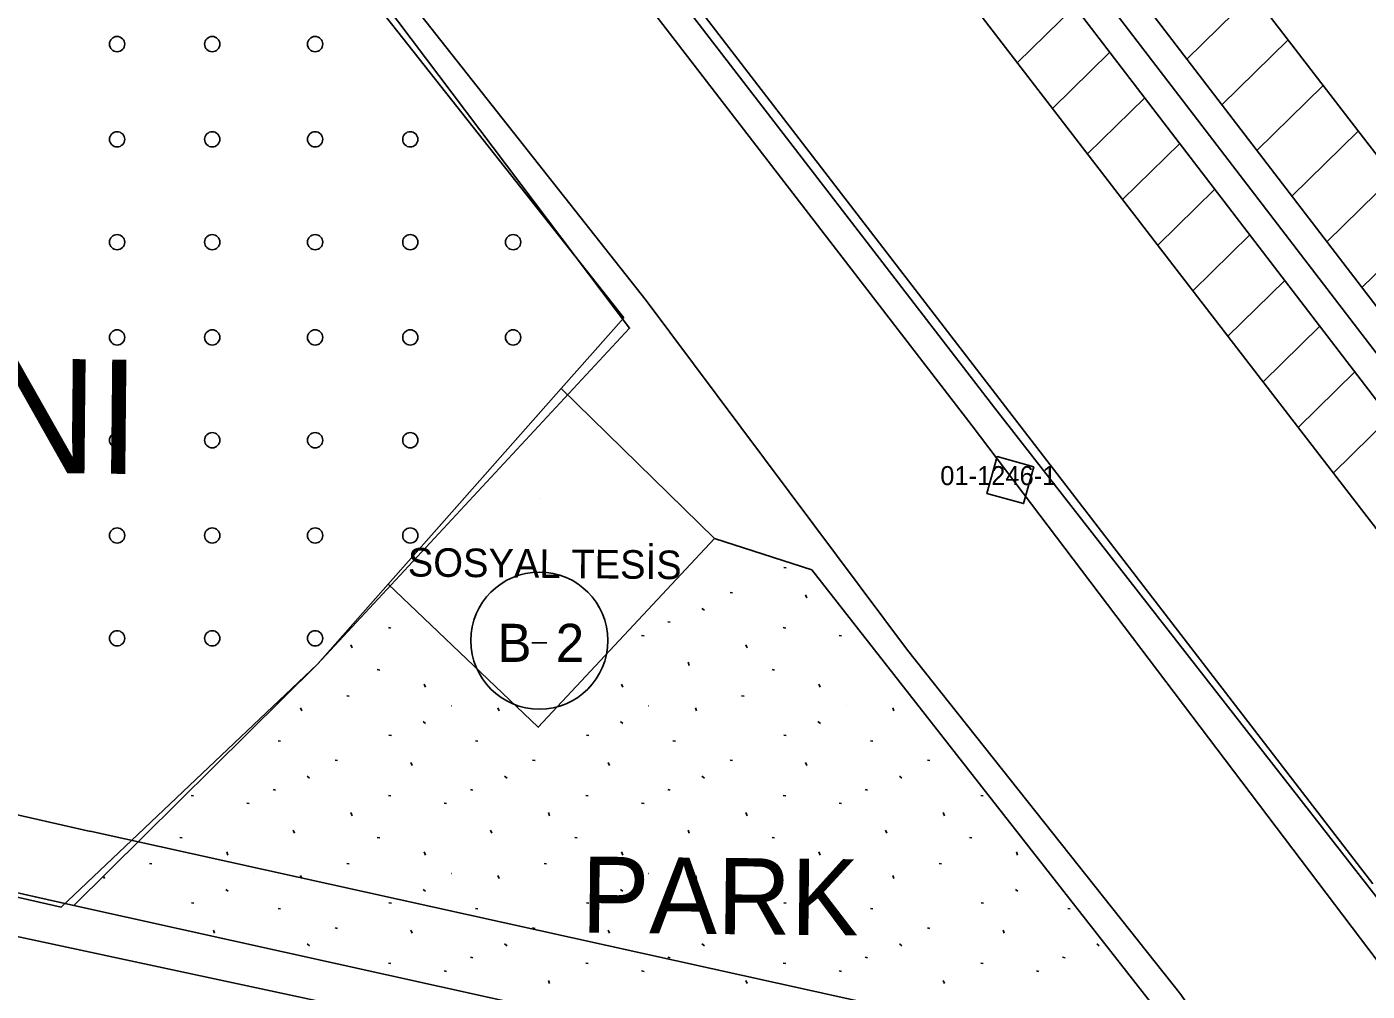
# Model space of a CAD drawing. Extents: x 413946 to 415528, y 4453939 to 4454944.
# Drawn here: x 414666.5 to 414736.9, y 4454500.5 to 4454551.1 of the extents above; entities that cross this region are included whole.
import ezdxf

# ---------------------------------------------------------------- set-up
doc = ezdxf.new("R2010")
doc.units = 0
for name, color, linetype in [('0_KADASTRO', 7, 'Continuous'), ('1_DÜZENLEME', 7, 'Continuous'), ('1_PLAN_DEĞİŞİKLİĞİ_ONAMA_SINIRI', 7, 'Continuous'), ('Level 29', 7, 'Continuous'), ('Level 33', 7, 'Continuous'), ('Level 41', 7, 'Continuous'), ('Level 43', 7, 'Continuous'), ('Level 45', 7, 'Continuous'), ('Level 53', 7, 'Continuous'), ('Level 54', 7, 'Continuous'), ('Level 62', 7, 'Continuous'), ('SEMBOL', 7, 'Continuous'), ('SNR_FONKSIYON', 7, 'Continuous')]:
    doc.layers.add(name, color=color, linetype=linetype)

msp = doc.modelspace()

# ---------------------------------------------------------------- linework, layer by layer
at = {"layer": '0_KADASTRO'}
for points in [[(414570.422, 4454546.844), (414622.707, 4454551.732), (414635.347, 4454563.829), (414640.624, 4454568.879), (414650.971, 4454571.025), (414652.698, 4454572.342), (414663.8, 4454580.81), (414698.165, 4454535.291), (414681.78, 4454517.65), (414668.319, 4454504.899), (414592.556, 4454522.128), (414579.027, 4454535.036)], [(414719.401, 4454528.011), (414718.863, 4454526.084), (414716.937, 4454526.622), (414717.475, 4454528.549)]]:
    msp.add_lwpolyline(points, close=True, dxfattribs=at)
at = {"layer": '1_DÜZENLEME'}
msp.add_line((414643.519, 4454508.146), (414728.373, 4454490.027), dxfattribs=at)
at = {"layer": '1_PLAN_DEĞİŞİKLİĞİ_ONAMA_SINIRI'}
for p, q in [((414631.154, 4454517.59), (414669.855, 4454508.876)), ((414669.838, 4454508.879), (414720.236, 4454497.755))]:
    msp.add_line(p, q, dxfattribs=at)
at = {"layer": 'Level 29'}
for p, q in [((414674.836, 4454564.988), (414697.858, 4454535.841)), ((414697.858, 4454535.841), (414694.578, 4454532.13)), ((414694.578, 4454532.13), (414702.635, 4454524.252)), ((414702.635, 4454524.252), (414707.735, 4454522.614)), ((414707.735, 4454522.614), (414725.919, 4454499.424)), ((414668.976, 4454504.974), (414622.532, 4454515.431)), ((414719.373, 4454493.849), (414668.976, 4454504.974))]:
    msp.add_line(p, q, dxfattribs=at)
at = {"layer": 'Level 41'}
for p, q in [((414706.267, 4454522.737), (414706.393, 4454522.712)), ((414706.267, 4454522.737), (414706.393, 4454522.712)), ((414703.446, 4454521.418), (414703.572, 4454521.394)), ((414703.446, 4454521.418), (414703.572, 4454521.394)), ((414707.48, 4454521.139), (414707.415, 4454521.301)), ((414707.48, 4454521.139), (414707.415, 4454521.301)), ((414701.971, 4454520.58), (414702.099, 4454520.481)), ((414701.971, 4454520.58), (414702.099, 4454520.481)), ((414685.504, 4454519.571), (414685.63, 4454519.547)), ((414685.504, 4454519.571), (414685.63, 4454519.547)), ((414700.177, 4454519.875), (414700.303, 4454519.851)), ((414700.177, 4454519.875), (414700.303, 4454519.851)), ((414706.24, 4454519.571), (414706.366, 4454519.547)), ((414706.24, 4454519.571), (414706.366, 4454519.547)), ((414698.801, 4454519.161), (414698.927, 4454519.136)), ((414698.801, 4454519.161), (414698.927, 4454519.136)), ((414709.169, 4454519.161), (414709.295, 4454519.136)), ((414709.169, 4454519.161), (414709.295, 4454519.136)), ((414683.601, 4454518.502), (414683.535, 4454518.664)), ((414683.601, 4454518.502), (414683.535, 4454518.664)), ((414704.337, 4454518.502), (414704.271, 4454518.664)), ((414704.337, 4454518.502), (414704.271, 4454518.664)), ((414701.305, 4454517.587), (414701.24, 4454517.75)), ((414701.305, 4454517.587), (414701.24, 4454517.75)), ((414711.673, 4454517.587), (414711.669, 4454517.597)), ((414711.673, 4454517.587), (414711.669, 4454517.597)), ((414684.919, 4454517.366), (414685.046, 4454517.343)), ((414684.919, 4454517.366), (414685.046, 4454517.343)), ((414705.655, 4454517.366), (414705.782, 4454517.343)), ((414705.655, 4454517.366), (414705.782, 4454517.343)), ((414683.316, 4454515.999), (414683.442, 4454515.975)), ((414683.316, 4454515.999), (414683.442, 4454515.975)), ((414687.442, 4454516.438), (414687.378, 4454516.599)), ((414687.442, 4454516.438), (414687.378, 4454516.599)), ((414697.81, 4454516.438), (414697.746, 4454516.599)), ((414697.81, 4454516.438), (414697.746, 4454516.599)), ((414704.052, 4454515.999), (414704.178, 4454515.975)), ((414704.052, 4454515.999), (414704.178, 4454515.975)), ((414708.178, 4454516.438), (414708.114, 4454516.599)), ((414708.178, 4454516.438), (414708.114, 4454516.599)), ((414680.951, 4454515.204), (414680.886, 4454515.367)), ((414680.951, 4454515.204), (414680.886, 4454515.367)), ((414688.799, 4454515.474), (414688.808, 4454515.472)), ((414688.799, 4454515.474), (414688.808, 4454515.472)), ((414691.319, 4454515.204), (414691.254, 4454515.367)), ((414691.319, 4454515.204), (414691.254, 4454515.367)), ((414699.167, 4454515.474), (414699.176, 4454515.472)), ((414699.167, 4454515.474), (414699.176, 4454515.472)), ((414701.687, 4454515.204), (414701.622, 4454515.367)), ((414701.687, 4454515.204), (414701.622, 4454515.367)), ((414709.535, 4454515.474), (414709.544, 4454515.472)), ((414709.535, 4454515.474), (414709.544, 4454515.472)), ((414712.055, 4454515.204), (414711.99, 4454515.367)), ((414712.055, 4454515.204), (414711.99, 4454515.367)), ((414687.324, 4454514.635), (414687.452, 4454514.537)), ((414687.324, 4454514.635), (414687.452, 4454514.537)), ((414697.692, 4454514.635), (414697.82, 4454514.537)), ((414697.692, 4454514.635), (414697.82, 4454514.537)), ((414708.06, 4454514.635), (414708.188, 4454514.537)), ((414708.06, 4454514.635), (414708.188, 4454514.537)), ((414685.531, 4454513.931), (414685.657, 4454513.906)), ((414685.531, 4454513.931), (414685.657, 4454513.906)), ((414695.899, 4454513.931), (414696.025, 4454513.906)), ((414695.899, 4454513.931), (414696.025, 4454513.906)), ((414706.267, 4454513.931), (414706.393, 4454513.906)), ((414706.267, 4454513.931), (414706.393, 4454513.906)), ((414679.711, 4454513.636), (414679.837, 4454513.613)), ((414679.711, 4454513.636), (414679.837, 4454513.613)), ((414690.079, 4454513.636), (414690.205, 4454513.613)), ((414690.079, 4454513.636), (414690.205, 4454513.613)), ((414700.447, 4454513.636), (414700.573, 4454513.613)), ((414700.447, 4454513.636), (414700.573, 4454513.613)), ((414710.815, 4454513.636), (414710.941, 4454513.613)), ((414710.815, 4454513.636), (414710.941, 4454513.613)), ((414682.71, 4454512.612), (414682.836, 4454512.588)), ((414682.71, 4454512.612), (414682.836, 4454512.588)), ((414686.744, 4454512.333), (414686.679, 4454512.495)), ((414686.744, 4454512.333), (414686.679, 4454512.495)), ((414693.078, 4454512.612), (414693.204, 4454512.588)), ((414693.078, 4454512.612), (414693.204, 4454512.588)), ((414697.112, 4454512.333), (414697.047, 4454512.495)), ((414697.112, 4454512.333), (414697.047, 4454512.495)), ((414703.446, 4454512.612), (414703.572, 4454512.588)), ((414703.446, 4454512.612), (414703.572, 4454512.588)), ((414707.48, 4454512.333), (414707.415, 4454512.495)), ((414707.48, 4454512.333), (414707.415, 4454512.495)), ((414713.814, 4454512.612), (414713.94, 4454512.588)), ((414713.814, 4454512.612), (414713.94, 4454512.588)), ((414681.235, 4454511.774), (414681.363, 4454511.675)), ((414681.235, 4454511.774), (414681.363, 4454511.675)), ((414691.603, 4454511.774), (414691.731, 4454511.675)), ((414691.603, 4454511.774), (414691.731, 4454511.675)), ((414701.971, 4454511.774), (414702.099, 4454511.675)), ((414701.971, 4454511.774), (414702.099, 4454511.675)), ((414712.339, 4454511.774), (414712.467, 4454511.675)), ((414712.339, 4454511.774), (414712.467, 4454511.675)), ((414679.441, 4454511.069), (414679.567, 4454511.045)), ((414679.441, 4454511.069), (414679.567, 4454511.045)), ((414689.809, 4454511.069), (414689.935, 4454511.045)), ((414689.809, 4454511.069), (414689.935, 4454511.045)), ((414700.177, 4454511.069), (414700.303, 4454511.045)), ((414700.177, 4454511.069), (414700.303, 4454511.045)), ((414710.545, 4454511.069), (414710.671, 4454511.045)), ((414710.545, 4454511.069), (414710.671, 4454511.045)), ((414675.136, 4454510.765), (414675.262, 4454510.741)), ((414675.136, 4454510.765), (414675.262, 4454510.741)), ((414678.065, 4454510.355), (414678.191, 4454510.33)), ((414678.065, 4454510.355), (414678.191, 4454510.33)), ((414685.504, 4454510.765), (414685.63, 4454510.741)), ((414685.504, 4454510.765), (414685.63, 4454510.741)), ((414688.433, 4454510.355), (414688.559, 4454510.33)), ((414688.433, 4454510.355), (414688.559, 4454510.33)), ((414695.872, 4454510.765), (414695.998, 4454510.741)), ((414695.872, 4454510.765), (414695.998, 4454510.741)), ((414698.801, 4454510.355), (414698.927, 4454510.33)), ((414698.801, 4454510.355), (414698.927, 4454510.33)), ((414706.24, 4454510.765), (414706.366, 4454510.741)), ((414706.24, 4454510.765), (414706.366, 4454510.741)), ((414709.169, 4454510.355), (414709.295, 4454510.33)), ((414709.169, 4454510.355), (414709.295, 4454510.33)), ((414716.608, 4454510.765), (414716.734, 4454510.741)), ((414716.608, 4454510.765), (414716.734, 4454510.741)), ((414683.601, 4454509.696), (414683.535, 4454509.858)), ((414683.601, 4454509.696), (414683.535, 4454509.858)), ((414693.969, 4454509.696), (414693.903, 4454509.858)), ((414693.969, 4454509.696), (414693.903, 4454509.858)), ((414704.337, 4454509.696), (414704.271, 4454509.858)), ((414704.337, 4454509.696), (414704.271, 4454509.858)), ((414714.705, 4454509.696), (414714.639, 4454509.858)), ((414714.705, 4454509.696), (414714.639, 4454509.858)), ((414680.569, 4454508.781), (414680.504, 4454508.944)), ((414680.569, 4454508.781), (414680.504, 4454508.944)), ((414690.937, 4454508.781), (414690.872, 4454508.944)), ((414690.937, 4454508.781), (414690.872, 4454508.944)), ((414701.305, 4454508.781), (414701.24, 4454508.944)), ((414701.305, 4454508.781), (414701.24, 4454508.944)), ((414711.673, 4454508.781), (414711.608, 4454508.944)), ((414711.673, 4454508.781), (414711.608, 4454508.944)), ((414674.551, 4454508.56), (414674.678, 4454508.537)), ((414674.551, 4454508.56), (414674.678, 4454508.537)), ((414684.919, 4454508.56), (414685.046, 4454508.537)), ((414684.919, 4454508.56), (414685.046, 4454508.537)), ((414695.287, 4454508.56), (414695.414, 4454508.537)), ((414695.287, 4454508.56), (414695.414, 4454508.537)), ((414705.655, 4454508.56), (414705.782, 4454508.537)), ((414705.655, 4454508.56), (414705.782, 4454508.537)), ((414716.023, 4454508.56), (414716.15, 4454508.537)), ((414716.023, 4454508.56), (414716.15, 4454508.537)), ((414677.074, 4454507.632), (414677.01, 4454507.793)), ((414677.074, 4454507.632), (414677.01, 4454507.793)), ((414687.442, 4454507.632), (414687.378, 4454507.793)), ((414687.442, 4454507.632), (414687.378, 4454507.793)), ((414697.81, 4454507.632), (414697.746, 4454507.793)), ((414697.81, 4454507.632), (414697.746, 4454507.793)), ((414708.178, 4454507.632), (414708.114, 4454507.793)), ((414708.178, 4454507.632), (414708.114, 4454507.793)), ((414718.546, 4454507.632), (414718.482, 4454507.793)), ((414718.546, 4454507.632), (414718.482, 4454507.793)), ((414672.948, 4454507.193), (414673.074, 4454507.169)), ((414672.948, 4454507.193), (414673.074, 4454507.169)), ((414683.316, 4454507.193), (414683.442, 4454507.169)), ((414683.316, 4454507.193), (414683.442, 4454507.169)), ((414693.684, 4454507.193), (414693.81, 4454507.169)), ((414693.684, 4454507.193), (414693.81, 4454507.169)), ((414704.052, 4454507.193), (414704.178, 4454507.169)), ((414704.052, 4454507.193), (414704.178, 4454507.169)), ((414714.42, 4454507.193), (414714.546, 4454507.169)), ((414714.42, 4454507.193), (414714.546, 4454507.169)), ((414670.583, 4454506.398), (414670.535, 4454506.517)), ((414670.583, 4454506.398), (414670.535, 4454506.517)), ((414678.431, 4454506.668), (414678.44, 4454506.666)), ((414678.431, 4454506.668), (414678.44, 4454506.666)), ((414680.951, 4454506.398), (414680.886, 4454506.561)), ((414680.951, 4454506.398), (414680.886, 4454506.561)), ((414688.799, 4454506.668), (414688.808, 4454506.666)), ((414688.799, 4454506.668), (414688.808, 4454506.666)), ((414691.319, 4454506.398), (414691.254, 4454506.561)), ((414691.319, 4454506.398), (414691.254, 4454506.561)), ((414699.167, 4454506.668), (414699.176, 4454506.666)), ((414699.167, 4454506.668), (414699.176, 4454506.666)), ((414701.687, 4454506.398), (414701.622, 4454506.561)), ((414701.687, 4454506.398), (414701.622, 4454506.561)), ((414709.535, 4454506.668), (414709.544, 4454506.666)), ((414709.535, 4454506.668), (414709.544, 4454506.666)), ((414712.055, 4454506.398), (414711.99, 4454506.561)), ((414712.055, 4454506.398), (414711.99, 4454506.561)), ((414719.903, 4454506.668), (414719.912, 4454506.666)), ((414719.903, 4454506.668), (414719.912, 4454506.666)), ((414676.956, 4454505.829), (414677.084, 4454505.731)), ((414676.956, 4454505.829), (414677.084, 4454505.731)), ((414687.324, 4454505.829), (414687.452, 4454505.731)), ((414687.324, 4454505.829), (414687.452, 4454505.731)), ((414697.692, 4454505.829), (414697.82, 4454505.731)), ((414697.692, 4454505.829), (414697.82, 4454505.731)), ((414708.06, 4454505.829), (414708.188, 4454505.731)), ((414708.06, 4454505.829), (414708.188, 4454505.731)), ((414718.428, 4454505.829), (414718.556, 4454505.731)), ((414718.428, 4454505.829), (414718.556, 4454505.731)), ((414675.163, 4454505.125), (414675.289, 4454505.1)), ((414675.163, 4454505.125), (414675.289, 4454505.1)), ((414679.711, 4454504.83), (414679.837, 4454504.807)), ((414679.711, 4454504.83), (414679.837, 4454504.807)), ((414685.531, 4454505.125), (414685.657, 4454505.1)), ((414685.531, 4454505.125), (414685.657, 4454505.1)), ((414690.079, 4454504.83), (414690.205, 4454504.807)), ((414690.079, 4454504.83), (414690.205, 4454504.807)), ((414695.899, 4454505.125), (414696.025, 4454505.1)), ((414695.899, 4454505.125), (414696.025, 4454505.1)), ((414700.447, 4454504.83), (414700.573, 4454504.807)), ((414700.447, 4454504.83), (414700.573, 4454504.807)), ((414706.267, 4454505.125), (414706.393, 4454505.1)), ((414706.267, 4454505.125), (414706.393, 4454505.1)), ((414710.815, 4454504.83), (414710.941, 4454504.807)), ((414710.815, 4454504.83), (414710.941, 4454504.807)), ((414716.635, 4454505.125), (414716.761, 4454505.1)), ((414716.635, 4454505.125), (414716.761, 4454505.1)), ((414721.183, 4454504.83), (414721.309, 4454504.807)), ((414721.183, 4454504.83), (414721.309, 4454504.807)), ((414676.376, 4454503.527), (414676.311, 4454503.689)), ((414676.376, 4454503.527), (414676.311, 4454503.689)), ((414682.71, 4454503.806), (414682.836, 4454503.782)), ((414682.71, 4454503.806), (414682.836, 4454503.782)), ((414686.744, 4454503.527), (414686.679, 4454503.689)), ((414686.744, 4454503.527), (414686.679, 4454503.689)), ((414693.078, 4454503.806), (414693.204, 4454503.782)), ((414693.078, 4454503.806), (414693.204, 4454503.782)), ((414697.112, 4454503.527), (414697.047, 4454503.689)), ((414697.112, 4454503.527), (414697.047, 4454503.689)), ((414703.446, 4454503.806), (414703.572, 4454503.782)), ((414703.446, 4454503.806), (414703.572, 4454503.782)), ((414707.48, 4454503.527), (414707.415, 4454503.689)), ((414707.48, 4454503.527), (414707.415, 4454503.689)), ((414713.814, 4454503.806), (414713.94, 4454503.782)), ((414713.814, 4454503.806), (414713.94, 4454503.782)), ((414717.848, 4454503.527), (414717.783, 4454503.689)), ((414717.848, 4454503.527), (414717.783, 4454503.689)), ((414681.235, 4454502.968), (414681.363, 4454502.869)), ((414681.235, 4454502.968), (414681.363, 4454502.869)), ((414691.603, 4454502.968), (414691.731, 4454502.869)), ((414691.603, 4454502.968), (414691.731, 4454502.869)), ((414701.971, 4454502.968), (414702.099, 4454502.869)), ((414701.971, 4454502.968), (414702.099, 4454502.869)), ((414712.339, 4454502.968), (414712.467, 4454502.869)), ((414712.339, 4454502.968), (414712.467, 4454502.869)), ((414722.707, 4454502.968), (414722.835, 4454502.869)), ((414722.707, 4454502.968), (414722.835, 4454502.869)), ((414685.504, 4454501.959), (414685.63, 4454501.935)), ((414685.504, 4454501.959), (414685.63, 4454501.935)), ((414689.809, 4454502.263), (414689.935, 4454502.239)), ((414689.809, 4454502.263), (414689.935, 4454502.239)), ((414695.872, 4454501.959), (414695.998, 4454501.935)), ((414695.872, 4454501.959), (414695.998, 4454501.935)), ((414700.177, 4454502.263), (414700.303, 4454502.239)), ((414700.177, 4454502.263), (414700.303, 4454502.239)), ((414706.24, 4454501.959), (414706.366, 4454501.935)), ((414706.24, 4454501.959), (414706.366, 4454501.935)), ((414710.545, 4454502.263), (414710.671, 4454502.239)), ((414710.545, 4454502.263), (414710.671, 4454502.239)), ((414716.608, 4454501.959), (414716.734, 4454501.935)), ((414716.608, 4454501.959), (414716.734, 4454501.935)), ((414720.913, 4454502.263), (414721.039, 4454502.239)), ((414720.913, 4454502.263), (414721.039, 4454502.239)), ((414688.433, 4454501.549), (414688.559, 4454501.524)), ((414688.433, 4454501.549), (414688.559, 4454501.524)), ((414698.801, 4454501.549), (414698.927, 4454501.524)), ((414698.801, 4454501.549), (414698.927, 4454501.524)), ((414709.169, 4454501.549), (414709.295, 4454501.524)), ((414709.169, 4454501.549), (414709.295, 4454501.524)), ((414719.537, 4454501.549), (414719.663, 4454501.524)), ((414719.537, 4454501.549), (414719.663, 4454501.524)), ((414693.969, 4454500.89), (414693.903, 4454501.052)), ((414693.969, 4454500.89), (414693.903, 4454501.052)), ((414704.337, 4454500.89), (414704.271, 4454501.052)), ((414704.337, 4454500.89), (414704.271, 4454501.052)), ((414714.705, 4454500.89), (414714.639, 4454501.052)), ((414714.705, 4454500.89), (414714.639, 4454501.052))]:
    msp.add_line(p, q, dxfattribs=at)
at = {"layer": 'Level 43'}
for centre in [(414671.251, 4454550.209), (414676.251, 4454550.209), (414681.651, 4454550.209), (414671.251, 4454545.209), (414676.251, 4454545.209), (414681.651, 4454545.209), (414686.651, 4454545.209), (414671.251, 4454539.809), (414676.251, 4454539.809), (414681.651, 4454539.809), (414686.651, 4454539.809), (414692.051, 4454539.809), (414671.251, 4454534.809), (414676.251, 4454534.809), (414681.651, 4454534.809), (414686.651, 4454534.809), (414692.051, 4454534.809), (414671.251, 4454529.409), (414676.251, 4454529.409), (414681.651, 4454529.409), (414686.651, 4454529.409), (414671.251, 4454524.409), (414676.251, 4454524.409), (414681.651, 4454524.409), (414686.651, 4454524.409), (414671.251, 4454519.009), (414676.251, 4454519.009), (414681.651, 4454519.009)]:
    msp.add_circle(centre, 0.4, dxfattribs=at)
at = {"layer": 'Level 45'}
msp.add_lwpolyline([(414685.493, 4454521.851), (414693.374, 4454514.343), (414702.635, 4454524.252), (414694.578, 4454532.13), (414688.566, 4454525.328)], close=True, dxfattribs=at)
at = {"layer": 'Level 53'}
for p, q in [((414513.19, 4454835.46), (414736.41, 4454545.68)), ((414503.68, 4454828.13), (414726.88, 4454538.39)), ((414727.439, 4454549.425), (414730.905, 4454552.826)), ((414718.53, 4454549.229), (414721.544, 4454552.182)), ((414720.374, 4454546.835), (414723.383, 4454549.783)), ((414729.278, 4454547.027), (414732.749, 4454550.433)), ((414731.117, 4454544.629), (414734.592, 4454548.04)), ((414722.218, 4454544.442), (414725.222, 4454547.385)), ((414732.957, 4454542.23), (414736.437, 4454545.645)), ((414736.41, 4454545.68), (414848.11, 4454400.67)), ((414724.062, 4454542.048), (414727.061, 4454544.987)), ((414734.795, 4454539.832), (414738.28, 4454543.252)), ((414725.906, 4454539.655), (414728.9, 4454542.589)), ((414736.634, 4454537.434), (414740.124, 4454540.858)), ((414727.749, 4454537.261), (414730.74, 4454540.191)), ((414726.88, 4454538.39), (414838.6, 4454393.35)), ((414729.593, 4454534.868), (414732.578, 4454537.793)), ((414731.437, 4454532.474), (414734.417, 4454535.395)), ((414733.28, 4454530.081), (414736.256, 4454532.997)), ((414735.124, 4454527.687), (414738.095, 4454530.599))]:
    msp.add_line(p, q, dxfattribs=at)
for points in [[(414423.974, 4454943.957), (414424.74, 4454942.963), (414572.056, 4454750.765), (414639.335, 4454663.459), (414685.251, 4454604.438), (414748.178, 4454522.381), (414789.332, 4454468.628), (414859.787, 4454378.078), (414913.215, 4454308.551), (414942.988, 4454270.03)], [(414421.521, 4454942.223), (414422.362, 4454941.133), (414569.678, 4454748.937), (414636.963, 4454661.623), (414682.877, 4454602.604), (414745.796, 4454520.557), (414786.956, 4454466.794), (414857.413, 4454376.242), (414910.839, 4454306.721), (414940.611, 4454268.199)], [(414423.778, 4454941.752), (414570.867, 4454749.851), (414638.149, 4454662.541), (414684.064, 4454603.521), (414746.987, 4454521.469), (414788.144, 4454467.711), (414858.6, 4454377.16), (414912.027, 4454307.636), (414941.799, 4454269.115)]]:
    msp.add_lwpolyline(points, dxfattribs=at)
at = {"layer": 'Level 54'}
msp.add_line((414693.499, 4454526.333), (414693.499, 4454526.333), dxfattribs=at)
at = {"layer": 'Level 62'}
for p, q in [((414494.155, 4454820.803), (414717.343, 4454531.088)), ((414494.551, 4454821.108), (414717.739, 4454531.393)), ((414492.967, 4454819.888), (414716.155, 4454530.173)), ((414717.739, 4454531.393), (414737.203, 4454506.12))]:
    msp.add_line(p, q, dxfattribs=at)
for points in [[(414622.567, 4454616.655), (414650.409, 4454580.271), (414658.779, 4454576.261), (414667.934, 4454572.227), (414675.9, 4454566.062), (414699.047, 4454536.755), (414712.761, 4454518.391), (414727.128, 4454500.314), (414729.521, 4454496.799)], [(414717.343, 4454531.088), (414736.989, 4454505.939), (414739.008, 4454503.36), (414740.03, 4454500.635), (414740.285, 4454498.506), (414740.389, 4454496.712), (414740.45, 4454494.861), (414740.417, 4454492.769), (414740.005, 4454491.639), (414739.275, 4454491.118), (414739.085, 4454490.982), (414738.253, 4454490.763), (414737.947, 4454490.982), (414737.597, 4454491.552), (414738.205, 4454499.392), (414738.192, 4454500.338), (414737.861, 4454501.514), (414716.155, 4454530.173)]]:
    msp.add_lwpolyline(points, dxfattribs=at)
at = {"layer": 'SEMBOL'}
msp.add_line((414693.03, 4454518.771), (414693.83, 4454518.771), dxfattribs=at)
msp.add_circle((414693.43, 4454518.89), 3.601, dxfattribs=at)
at = {"layer": 'SNR_FONKSIYON'}
for points in [[(414668.976, 4454504.974), (414681.78, 4454517.65), (414685.493, 4454521.851), (414694.578, 4454532.13)], [(414702.635, 4454524.252), (414693.374, 4454514.343), (414685.493, 4454521.851)]]:
    msp.add_lwpolyline(points, dxfattribs=at)

# ---------------------------------------------------------------- texts
at = {"layer": '0_KADASTRO'}
msp.add_text('01-1246-1', height=1, dxfattribs=at).set_placement((414714.485, 4454527.053))
at = {"layer": 'Level 33'}
for s, height, p in [('İLKOKUL ALANI', 6, (414613.116, 4454528.241)), ('SOSYAL TESİS', 1.5, (414686.515, 4454522.259)), ('PARK', 4, (414695.621, 4454503.557))]:
    msp.add_text(s, height=height, rotation=359.4136, dxfattribs=at).set_placement(p)
at = {"layer": 'SEMBOL'}
for s, p in [('B', (414691.233, 4454517.771)), ('2', (414694.292, 4454517.771))]:
    msp.add_text(s, height=2.001, dxfattribs=at).set_placement(p)

doc.saveas('drawing.dxf')
